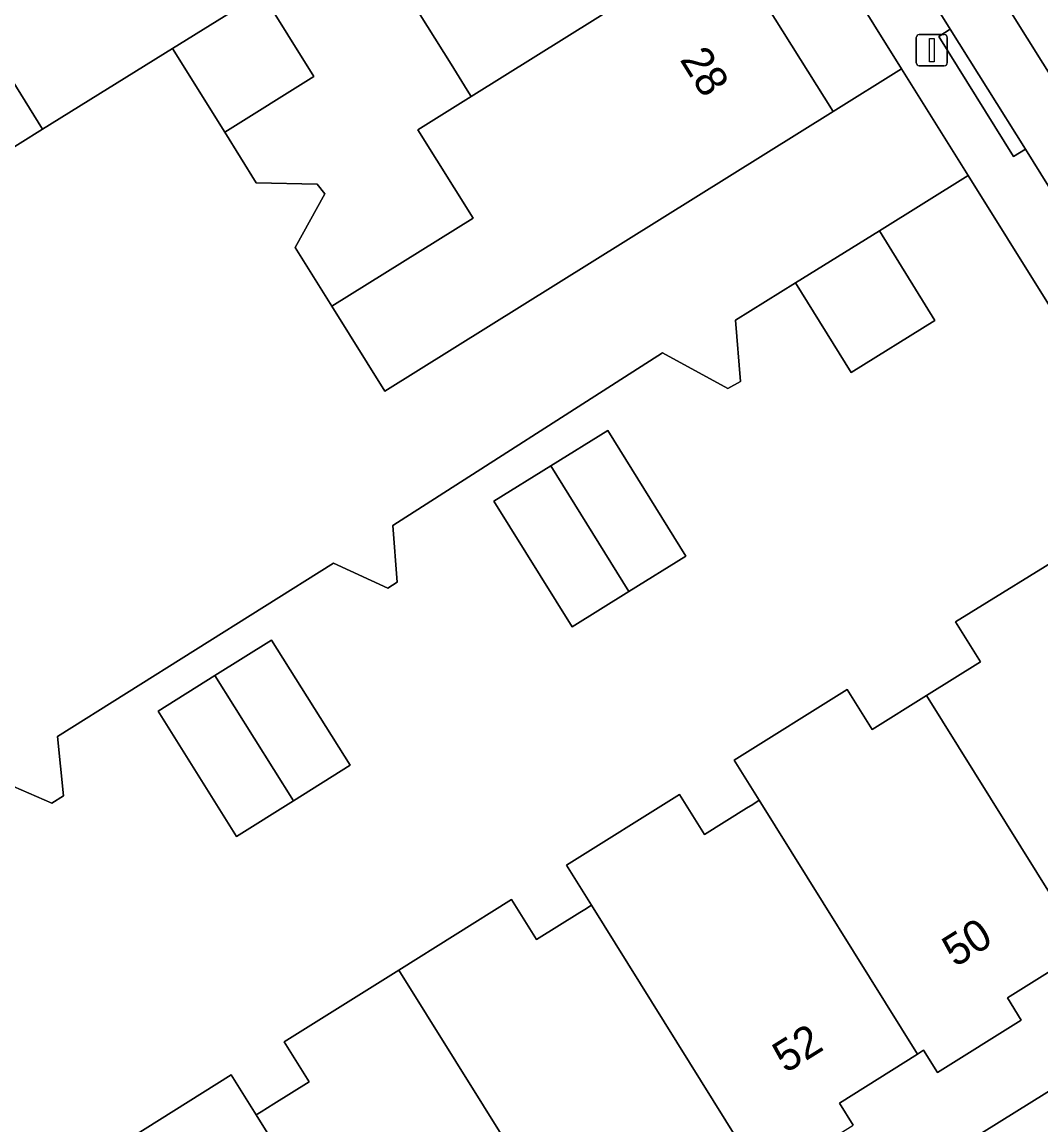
# Model space of a CAD drawing. Extents: x 159664 to 160323, y 385312 to 386115.
# Drawn here: x 159977.18 to 160009.58, y 385585.55 to 385620.61 of the extents above; entities that cross this region are included whole.
import ezdxf

# ---------------------------------------------------------------- set-up
doc = ezdxf.new("R2010")
doc.units = 0
for name, color, linetype in [('IMGEO_Erf', 7, 'Continuous'), ('IMGEO_Lichtmast', 7, 'Continuous'), ('IMGEO_Pand', 7, 'Continuous'), ('IMGEO_Pand_nummerreeks', 7, 'Continuous'), ('IMGEO_Parkeervlak_open', 7, 'Continuous'), ('IMGEO_Rijbaan_lokaal_open', 7, 'Continuous'), ('IMGEO_Voetpad_open', 7, 'Continuous')]:
    doc.layers.add(name, color=color, linetype=linetype)

msp = doc.modelspace()

# ---------------------------------------------------------------- linework, layer by layer
at = {"layer": 'IMGEO_Erf'}
for points in [[(159959.501, 385687.375), (159962.694, 385682.253), (159963.287, 385682.625), (159963.473, 385682.33), (159966.736, 385677.128), (159966.868, 385676.918), (159965.674, 385676.169), (159968.888, 385671.018), (159972.184, 385665.737), (159975.553, 385660.339), (159978.939, 385654.913), (159982.227, 385649.644), (159985.597, 385644.244), (159988.896, 385638.958), (159992.113, 385633.802), (159993.311, 385634.546), (159993.489, 385634.259), (159996.763, 385628.99), (159996.869, 385628.819), (159996.275, 385628.449), (159999.521, 385623.272), (160002.973, 385617.767), (160005.148, 385619.125), (159958.233, 385694.255)], [(159976.165, 385619.871), (159977.828, 385617.199), (159981.965, 385619.771), (159984.801, 385621.535), (159986.458, 385618.873), (159983.622, 385617.109), (159984.625, 385615.497), (159986.566, 385615.455), (159986.808, 385615.147), (159985.865, 385613.445), (159987.034, 385611.574), (159991.52, 385614.377), (159989.769, 385617.182), (159991.464, 385618.24), (159991.335, 385618.447), (159990.821, 385619.269), (159988.572, 385622.87), (159988.23, 385623.417), (159988.12, 385623.593), (159987.528, 385623.223), (159984.244, 385628.485), (159980.845, 385633.93), (159977.546, 385639.216), (159974.176, 385644.616)], [(159972.712, 385563.525), (160021.079, 385593.612), (160007.265, 385615.734), (160004.443, 385613.972), (160006.212, 385611.118), (160003.546, 385609.465), (160001.777, 385612.318), (159999.866, 385611.132), (160000.024, 385609.18), (159999.624, 385608.955), (159997.547, 385610.093), (159988.972, 385604.606), (159989.111, 385602.797), (159988.808, 385602.612), (159987.078, 385603.403), (159978.302, 385597.897), (159978.493, 385596.005), (159978.125, 385595.774), (159976.162, 385596.621)], [(159980.177, 385584.854), (159983.825, 385587.135), (159984.619, 385585.863), (159984.779, 385585.963), (159985.19, 385586.22), (159986.305, 385586.917), (159985.51, 385588.189), (159989.161, 385590.471), (159992.743, 385592.711), (159993.538, 385591.439), (159994.916, 385592.3), (159995.073, 385592.398), (159995.285, 385592.531), (159994.491, 385593.804), (159998.085, 385596.051), (159998.88, 385594.779), (160000.215, 385595.613), (160000.415, 385595.738), (160000.621, 385595.867), (159999.827, 385597.14), (160003.418, 385599.385), (160004.213, 385598.113), (160005.94, 385599.193), (160007.664, 385600.271), (160006.869, 385601.543), (160010.713, 385603.916)], [(160010.465, 385590.801), (160008.513, 385589.584), (160008.952, 385588.88), (160006.288, 385587.217), (160005.849, 385587.921), (160005.653, 385587.799), (160003.173, 385586.242), (160003.612, 385585.537)]]:
    msp.add_lwpolyline(points, dxfattribs=at)
for points in [[(159992.186, 385605.372), (159993.995, 385606.497), (159995.804, 385607.623), (159998.287, 385603.632), (159996.477, 385602.507), (159994.668, 385601.381)], [(159984.002, 385594.718), (159981.507, 385598.701), (159983.31, 385599.831), (159985.114, 385600.961), (159987.609, 385596.978), (159985.806, 385595.848)]]:
    msp.add_lwpolyline(points, close=True, dxfattribs=at)
at = {"layer": 'IMGEO_Lichtmast'}
for p, q in [((160005.613, 385619.314), (160005.613, 385620.114)), ((160005.613, 385620.114), (160005.613, 385619.314)), ((160005.713, 385620.214), (160006.503, 385620.214)), ((160006.503, 385620.214), (160005.713, 385620.214)), ((160006.603, 385620.114), (160006.603, 385619.314)), ((160006.603, 385619.314), (160006.603, 385620.114)), ((160006.503, 385619.214), (160005.713, 385619.214)), ((160005.713, 385619.214), (160006.503, 385619.214))]:
    msp.add_line(p, q, dxfattribs=at)
msp.add_lwpolyline([(160006.033, 385620.089), (160006.183, 385620.089), (160006.183, 385619.339), (160006.033, 385619.339), (160006.033, 385620.089)], dxfattribs=at)
for centre, start, end in [((160005.713, 385620.114), 90, 180), ((160005.713, 385620.114), 90, 180), ((160006.503, 385620.114), 0, 90), ((160006.503, 385620.114), 360, 90), ((160005.713, 385619.314), 180, 270), ((160005.713, 385619.314), 180, 270), ((160006.503, 385619.314), 270, 0), ((160006.503, 385619.314), 270, 0)]:
    msp.add_arc(centre, 0.1, start, end, dxfattribs=at)
at = {"layer": 'IMGEO_Pand'}
for points in [[(159996.275, 385628.449), (159996.168, 385628.619), (159988.12, 385623.593), (159988.23, 385623.417), (159988.572, 385622.87), (159990.821, 385619.269), (159991.335, 385618.447), (159991.464, 385618.24), (159999.521, 385623.272)], [(160002.973, 385617.767), (159999.521, 385623.272), (159991.464, 385618.24), (159989.769, 385617.182), (159991.52, 385614.377), (159987.034, 385611.574), (159988.719, 385608.877)], [(159986.458, 385618.873), (159984.801, 385621.535), (159981.965, 385619.771), (159983.622, 385617.109)], [(159976.165, 385619.871), (159973.879, 385618.449), (159973.315, 385618.098), (159974.977, 385615.425), (159977.828, 385617.199)], [(160004.443, 385613.972), (160001.777, 385612.318), (160003.546, 385609.465), (160006.212, 385611.118)], [(159998.287, 385603.632), (159995.804, 385607.623), (159993.995, 385606.497), (159996.477, 385602.507)], [(159996.477, 385602.507), (159993.995, 385606.497), (159992.186, 385605.372), (159994.668, 385601.381)], [(160010.713, 385603.916), (160006.869, 385601.543), (160007.664, 385600.271), (160005.94, 385599.193), (160010.975, 385591.119), (160011.402, 385590.438), (160016.971, 385593.886)], [(159987.609, 385596.978), (159985.114, 385600.961), (159983.31, 385599.831), (159985.806, 385595.848)], [(159981.507, 385598.701), (159984.002, 385594.718), (159985.806, 385595.848), (159983.31, 385599.831)], [(160005.94, 385599.193), (160004.213, 385598.113), (160003.418, 385599.385), (159999.827, 385597.14), (160000.621, 385595.867), (160005.653, 385587.799), (160005.849, 385587.921), (160006.288, 385587.217), (160008.952, 385588.88), (160008.513, 385589.584), (160010.465, 385590.801), (160010.808, 385591.015), (160010.975, 385591.119)], [(160000.621, 385595.867), (160000.415, 385595.738), (160000.215, 385595.613), (159998.88, 385594.779), (159998.085, 385596.051), (159994.491, 385593.804), (159995.285, 385592.531), (160000.315, 385584.466), (160000.502, 385584.582), (160000.94, 385583.877), (160003.612, 385585.537), (160003.173, 385586.242), (160005.653, 385587.799)], [(159995.285, 385592.531), (159995.073, 385592.398), (159994.916, 385592.3), (159993.538, 385591.439), (159992.743, 385592.711), (159989.161, 385590.471), (159995.423, 385580.433), (159998.265, 385582.208), (159997.825, 385582.912), (160000.315, 385584.466)], [(159989.161, 385590.471), (159985.51, 385588.189), (159986.305, 385586.917), (159985.19, 385586.22), (159984.779, 385585.963), (159984.619, 385585.863), (159989.645, 385577.805), (159992.113, 385579.344), (159992.553, 385578.64), (159995.423, 385580.433)], [(159984.619, 385585.863), (159983.825, 385587.135), (159980.177, 385584.854), (159980.972, 385583.582), (159979.607, 385582.729), (159979.437, 385582.623), (159979.262, 385582.513), (159984.288, 385574.456), (159986.77, 385576.01), (159987.209, 385575.306), (159989.874, 385576.969), (159989.434, 385577.673), (159989.645, 385577.805)]]:
    msp.add_lwpolyline(points, close=True, dxfattribs=at)
at = {"layer": 'IMGEO_Parkeervlak_open'}
for points in [[(160020.693, 385601.361), (160020.396, 385601.89), (160010.69, 385617.63), (159984.119, 385660.032), (159982.218, 385663.065), (159948.048, 385717.594)], [(159948.245, 385713.947), (159957.628, 385698.921), (159960.016, 385695.097), (160006.699, 385620.386), (160009.09, 385616.567), (160017.543, 385602.98)]]:
    msp.add_lwpolyline(points, dxfattribs=at)
at = {"layer": 'IMGEO_Rijbaan_lokaal_open'}
msp.add_lwpolyline([(160020.396, 385601.89), (160024.125, 385604.253), (159987.857, 385662.364), (159984.119, 385660.032), (160010.69, 385617.63)], close=True, dxfattribs=at)
at = {"layer": 'IMGEO_Voetpad_open'}
for points in [[(159943.501, 385722.607), (159941.362, 385721.273), (159956.019, 385697.802), (159958.233, 385694.255), (160005.148, 385619.125), (160007.265, 385615.734), (160021.079, 385593.612), (160023.379, 385595.043)], [(160017.543, 385602.98), (160009.09, 385616.567), (160008.706, 385616.33), (160006.332, 385620.147), (160006.699, 385620.386), (159960.016, 385695.097), (159959.64, 385694.86), (159957.242, 385698.687), (159957.628, 385698.921), (159948.245, 385713.947)], [(159976.162, 385596.621), (159978.125, 385595.774), (159978.493, 385596.005), (159978.302, 385597.897), (159987.078, 385603.403), (159988.808, 385602.612), (159989.111, 385602.797), (159988.972, 385604.606), (159997.547, 385610.093), (159999.624, 385608.955), (160000.024, 385609.18), (159999.866, 385611.132), (160001.777, 385612.318), (160004.443, 385613.972), (160007.265, 385615.734), (160005.148, 385619.125), (160002.973, 385617.767), (159988.719, 385608.877), (159987.034, 385611.574), (159985.865, 385613.445), (159986.808, 385615.147), (159986.566, 385615.455), (159984.625, 385615.497), (159983.622, 385617.109), (159981.965, 385619.771), (159977.828, 385617.199), (159974.977, 385615.425)], [(160023.379, 385595.043), (160021.079, 385593.612), (159972.712, 385563.525), (159970.609, 385562.217)]]:
    msp.add_lwpolyline(points, dxfattribs=at)
msp.add_lwpolyline([(160006.699, 385620.386), (160006.332, 385620.147), (160008.706, 385616.33), (160009.09, 385616.567)], close=True, dxfattribs=at)

# ---------------------------------------------------------------- texts
at = {"layer": 'IMGEO_Pand_nummerreeks'}
for s, rotation, p in [('28', 301.9823, (159998.079, 385619.414)), ('50', 31.9768, (160006.856, 385590.54)), ('52', 31.9768, (160001.461, 385587.171))]:
    msp.add_text(s, height=1, rotation=rotation, dxfattribs=at).set_placement(p)

doc.saveas('drawing.dxf')
